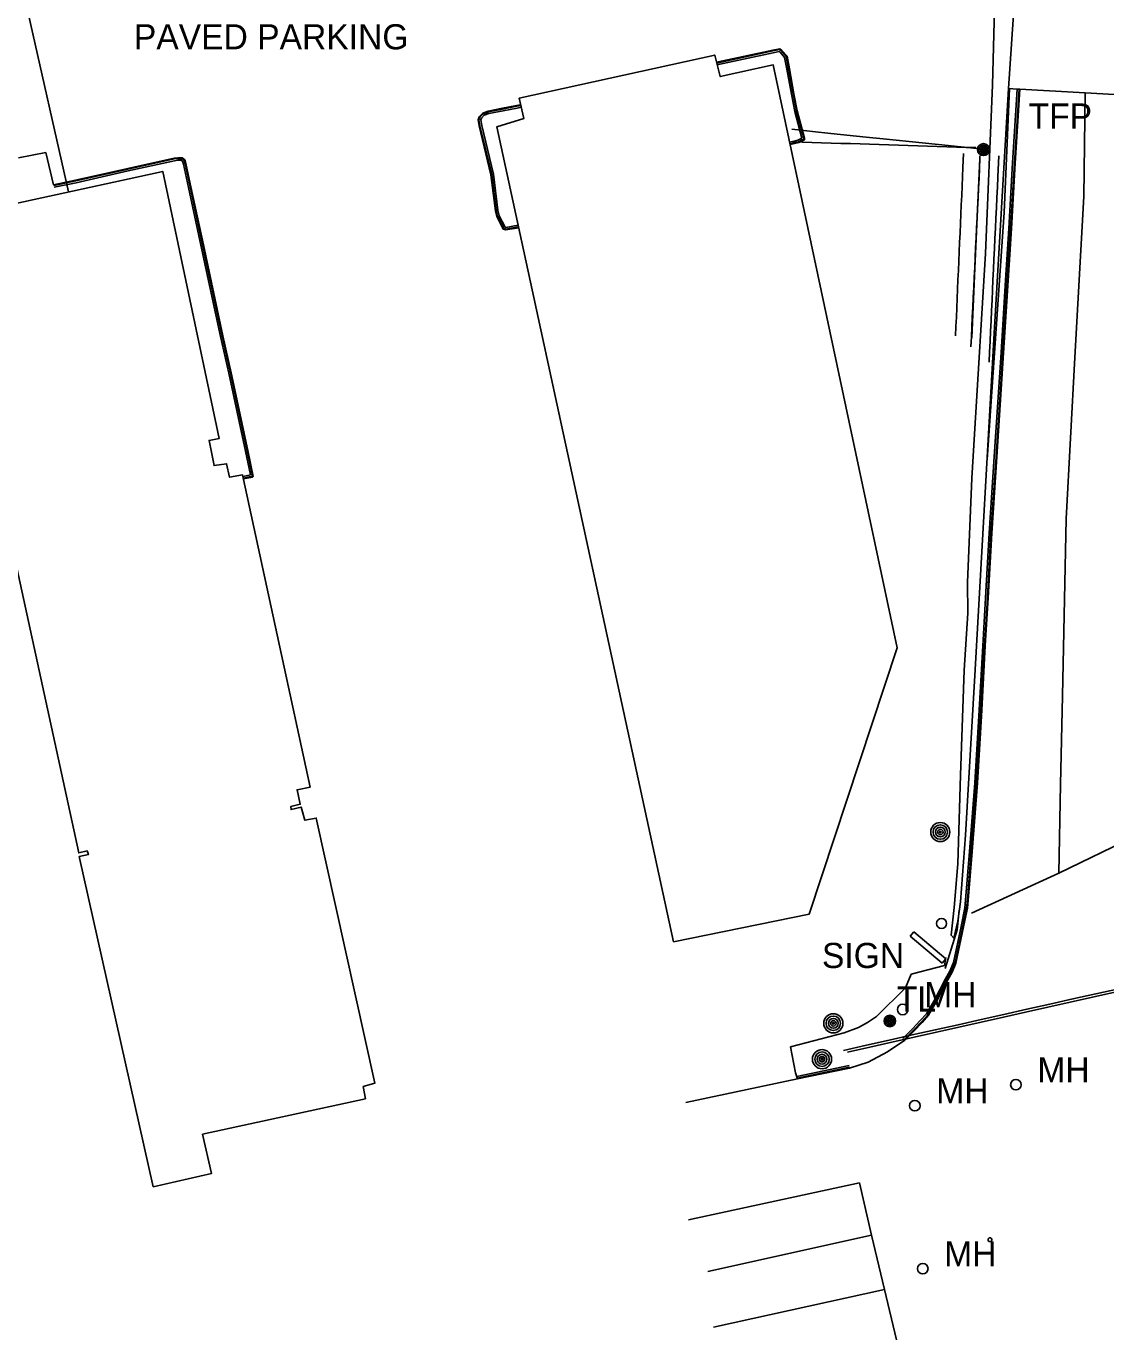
# Model space of a CAD drawing. Extents: x 368532 to 392481, y 10654822 to 10676899.
# Drawn here: x 388899.6 to 389114.3, y 10658424.6 to 10658686 of the extents above; entities that cross this region are included whole.
import ezdxf

# ---------------------------------------------------------------- set-up
doc = ezdxf.new("R2010")
doc.units = 0
for name, color, linetype in [('p_bridge deck', 7, 'Continuous'), ('p_Catenary', 7, 'Continuous'), ('p_dtm obscured area', 7, 'Continuous'), ('p_road - paved curb', 7, 'Continuous'), ('p_road conc barrier', 7, 'Continuous'), ('p_road general road feature', 7, 'Continuous'), ('p_road paint stripe', 7, 'Continuous'), ('p_structure building', 7, 'Continuous'), ('p_structure fence', 7, 'Continuous'), ('p_structure sign', 7, 'Continuous'), ('p_structure unidentified', 7, 'Continuous'), ('p_utility general pole', 7, 'Continuous'), ('p_utility guy anchor', 7, 'Continuous'), ('p_utility_manhole', 7, 'Continuous')]:
    doc.layers.add(name, color=color, linetype=linetype)

msp = doc.modelspace()

# ---------------------------------------------------------------- linework, layer by layer
at = {"layer": 'p_bridge deck'}
msp.add_lwpolyline([(389160.66, 10658669.93), (389156.99, 10658670.19), (389156.64, 10658670.21), (389156.49, 10658670.22), (389142.17, 10658670.95), (389128.67, 10658671.73), (389128.52, 10658671.74), (389128.17, 10658671.77), (389124.74, 10658671.92), (389124.39, 10658671.94), (389124.24, 10658671.95), (389110.23, 10658672.75), (389097.26, 10658673.45), (389097.11, 10658673.46), (389096.76, 10658673.48), (389095.01, 10658673.59), (389098.58, 10658726.65), (389102.84, 10658797.19), (389110.12, 10658914.68), (389115.15, 10658995.53), (389120.98, 10659092.62), (389128.29, 10659186.28), (389130.45, 10659212.42), (389157.15, 10659541.92)], dxfattribs=at)
at = {"layer": 'p_Catenary'}
for points in [[(389051.91, 10658665.48), (389053.78, 10658665.28), (389056.01, 10658665.05), (389059.64, 10658664.67), (389066.7, 10658663.94), (389070.08, 10658663.59), (389075.23, 10658663.06), (389081.05, 10658662.45), (389088.7, 10658661.66)], [(389088.48, 10658661.82), (389086.56, 10658661.88), (389084.65, 10658661.94), (389082.73, 10658662), (389080.81, 10658662.07), (389078.89, 10658662.13), (389076.97, 10658662.19), (389075.06, 10658662.25), (389073.14, 10658662.31), (389071.22, 10658662.37), (389069.3, 10658662.43), (389067.38, 10658662.49), (389065.47, 10658662.55), (389063.55, 10658662.62), (389061.63, 10658662.68), (389059.71, 10658662.74), (389057.8, 10658662.8), (389055.88, 10658662.86), (389053.96, 10658662.92), (389052.04, 10658662.98)], [(389084.47, 10658624.35), (389084.55, 10658626.21), (389084.63, 10658628.07), (389084.71, 10658629.94), (389084.79, 10658631.8), (389084.87, 10658633.66), (389084.96, 10658635.53), (389085.04, 10658637.39), (389085.12, 10658639.25), (389085.2, 10658641.12), (389085.28, 10658642.98), (389085.36, 10658644.85), (389085.44, 10658646.71), (389085.52, 10658648.57), (389085.6, 10658650.44), (389085.69, 10658652.3), (389085.77, 10658654.16), (389085.85, 10658656.03), (389085.93, 10658657.89), (389086.05, 10658660.68)], [(389087.52, 10658622.19), (389087.62, 10658624.16), (389087.71, 10658626.13), (389087.81, 10658628.1), (389087.9, 10658630.08), (389088, 10658632.05), (389088.09, 10658634.02), (389088.19, 10658635.99), (389088.28, 10658637.97), (389088.38, 10658639.94), (389088.47, 10658641.91), (389088.57, 10658643.88), (389088.66, 10658645.86), (389088.76, 10658647.83), (389088.85, 10658649.8), (389088.95, 10658651.77), (389089.04, 10658653.75), (389089.14, 10658655.72), (389089.23, 10658657.69), (389089.33, 10658659.67)], [(389087.73, 10658623.99), (389088.33, 10658637.82), (389089.28, 10658659.58), (389089.3, 10658660.22)], [(389093.11, 10658660.22), (389092.91, 10658656.01), (389092.81, 10658653.97), (389092.71, 10658651.92), (389092.61, 10658649.87), (389092.51, 10658647.82), (389092.41, 10658645.78), (389092.32, 10658643.73), (389092.22, 10658641.68), (389092.12, 10658639.63), (389092.02, 10658637.59), (389091.92, 10658635.54), (389091.83, 10658633.49), (389091.73, 10658631.45), (389091.63, 10658629.4), (389091.53, 10658627.35), (389091.43, 10658625.3), (389091.34, 10658623.26), (389091.24, 10658621.21), (389091.14, 10658619.16)], [(389062.16, 10658482.2), (389066.73, 10658483.22), (389071.29, 10658484.24), (389075.85, 10658485.27), (389080.42, 10658486.29), (389084.98, 10658487.31), (389089.55, 10658488.34), (389094.11, 10658489.36), (389098.68, 10658490.38), (389103.24, 10658491.41), (389107.81, 10658492.43), (389112.37, 10658493.45), (389116.93, 10658494.48)], [(389062.97, 10658481.82), (389067.4, 10658482.82), (389071.83, 10658483.82), (389076.26, 10658484.82), (389080.69, 10658485.82), (389085.12, 10658486.82), (389089.55, 10658487.82), (389093.98, 10658488.82), (389098.41, 10658489.82), (389102.84, 10658490.82), (389107.27, 10658491.82), (389111.7, 10658492.82), (389116.13, 10658493.82)]]:
    msp.add_lwpolyline(points, dxfattribs=at)
at = {"layer": 'p_dtm obscured area'}
for points in [[(389092.21, 10658626.05), (389088.34, 10658556.81), (389086.46, 10658525), (389085.47, 10658511.74), (389084.9, 10658507.93), (389084.11, 10658504.51), (389083.6, 10658505.11), (389084.21, 10658510.62), (389084.9, 10658519.3), (389085.44, 10658536.94), (389086.19, 10658557.86), (389086.93, 10658569.17), (389086.86, 10658575.28), (389087.73, 10658596.07), (389088.27, 10658604.83), (389090.41, 10658640.74), (389091.81, 10658674.34), (389092.89, 10658714.5)], [(389158.35, 10658642.68), (389160.66, 10658669.93), (389156.99, 10658670.19), (389156.64, 10658670.21), (389156.49, 10658670.22), (389142.17, 10658670.95), (389128.67, 10658671.73), (389128.52, 10658671.74), (389128.17, 10658671.77), (389124.74, 10658671.92), (389124.39, 10658671.94), (389124.24, 10658671.95), (389110.23, 10658672.75), (389097.26, 10658673.45), (389097.11, 10658673.46), (389096.76, 10658673.48), (389095.01, 10658673.59), (389092.21, 10658626.05)]]:
    msp.add_lwpolyline(points, dxfattribs=at)
at = {"layer": 'p_road - paved curb'}
for p, q in [((389096.76, 10658673.48), (389095.83, 10658658.77)), ((389097.11, 10658673.46), (389096.18, 10658658.75)), ((389097.26, 10658673.45), (389096.33, 10658658.74)), ((389095.83, 10658658.77), (389095.07, 10658645.74)), ((389096.18, 10658658.75), (389095.42, 10658645.72)), ((389096.33, 10658658.74), (389095.57, 10658645.71)), ((389095.07, 10658645.74), (389094.41, 10658635.44)), ((389095.42, 10658645.72), (389094.76, 10658635.42)), ((389095.57, 10658645.71), (389094.91, 10658635.41)), ((389094.41, 10658635.44), (389093.53, 10658621.06)), ((389094.76, 10658635.42), (389093.88, 10658621.04)), ((389094.91, 10658635.41), (389094.03, 10658621.03)), ((389093.53, 10658621.06), (389092.17, 10658600.32)), ((389093.88, 10658621.04), (389092.52, 10658600.3)), ((389094.03, 10658621.03), (389092.67, 10658600.29)), ((389092.17, 10658600.32), (389091.17, 10658585.14)), ((389092.52, 10658600.3), (389091.52, 10658585.12)), ((389092.67, 10658600.29), (389091.67, 10658585.11)), ((389091.17, 10658585.14), (389090.46, 10658572.27)), ((389091.52, 10658585.12), (389090.81, 10658572.25)), ((389091.67, 10658585.11), (389090.96, 10658572.24)), ((389090.46, 10658572.27), (389089.87, 10658562.73)), ((389090.81, 10658572.25), (389090.22, 10658562.71)), ((389090.96, 10658572.24), (389090.37, 10658562.7)), ((389089.87, 10658562.73), (389089.11, 10658548.75)), ((389090.22, 10658562.71), (389089.46, 10658548.73)), ((389090.37, 10658562.7), (389089.61, 10658548.72)), ((389089.11, 10658548.75), (389088.31, 10658535.46)), ((389089.46, 10658548.73), (389088.66, 10658535.44)), ((389089.61, 10658548.72), (389088.81, 10658535.43)), ((389088.31, 10658535.46), (389087.25, 10658521.79)), ((389088.66, 10658535.44), (389087.6, 10658521.76)), ((389088.81, 10658535.43), (389087.75, 10658521.75)), ((389087.25, 10658521.79), (389086.47, 10658512.11)), ((389087.6, 10658521.76), (389086.82, 10658512.08)), ((389087.75, 10658521.75), (389086.97, 10658512.07)), ((389086.33, 10658510.6), (389085.57, 10658506.87)), ((389086.68, 10658510.55), (389085.91, 10658506.8)), ((389086.83, 10658510.53), (389086.06, 10658506.77)), ((389086.47, 10658512.11), (389086.33, 10658510.6)), ((389086.82, 10658512.08), (389086.68, 10658510.55)), ((389086.97, 10658512.07), (389086.83, 10658510.53)), ((389085.57, 10658506.87), (389084.06, 10658499.71)), ((389085.91, 10658506.8), (389084.4, 10658499.6)), ((389086.06, 10658506.77), (389084.54, 10658499.55)), ((389083.32, 10658497.99), (389082.47, 10658496.47)), ((389083.63, 10658497.84), (389082.78, 10658496.3)), ((389083.77, 10658497.77), (389082.91, 10658496.23)), ((389084.06, 10658499.71), (389083.32, 10658497.99)), ((389084.4, 10658499.6), (389083.63, 10658497.84)), ((389084.54, 10658499.55), (389083.77, 10658497.77)), ((389082.47, 10658496.47), (389080.32, 10658492.32)), ((389082.78, 10658496.3), (389080.63, 10658492.15)), ((389082.91, 10658496.23), (389080.76, 10658492.08)), ((389080.32, 10658492.32), (389078.67, 10658489.49)), ((389080.63, 10658492.15), (389078.96, 10658489.29)), ((389080.76, 10658492.08), (389079.08, 10658489.2)), ((389078.67, 10658489.49), (389077.45, 10658488.12)), ((389077.45, 10658488.12), (389075.93, 10658486.52)), ((389077.71, 10658487.88), (389076.18, 10658486.27)), ((389077.82, 10658487.78), (389076.29, 10658486.17)), ((389078.96, 10658489.29), (389077.71, 10658487.88)), ((389079.08, 10658489.2), (389077.82, 10658487.78)), ((389074.36, 10658484.24), (389070.96, 10658481.89)), ((389075.93, 10658486.52), (389074.01, 10658484.59)), ((389076.18, 10658486.27), (389074.25, 10658484.35)), ((389076.29, 10658486.17), (389074.36, 10658484.24)), ((389070.96, 10658481.89), (389067.1, 10658479.87)), ((389063.28, 10658479.18), (389052.91, 10658477.03)), ((389067.1, 10658479.87), (389063.38, 10658478.69)), ((389053.01, 10658476.54), (389030.79, 10658471.85)), ((389063.35, 10658478.84), (389052.98, 10658476.69)), ((389063.38, 10658478.69), (389053.01, 10658476.54))]:
    msp.add_line(p, q, dxfattribs=at)
at = {"layer": 'p_road conc barrier'}
for p, q in [((389094.13, 10658648.91), (389095.2, 10658673.58)), ((389090.74, 10658599.75), (389094.13, 10658648.91)), ((389084.81, 10658506.16), (389085.22, 10658510.09)), ((389082.4, 10658498.48), (389084.81, 10658506.16))]:
    msp.add_line(p, q, dxfattribs=at)
at = {"layer": 'p_road general road feature'}
for p, q in [((389037.24, 10658678.87), (389048.11, 10658681.21)), ((389037.27, 10658678.72), (389048.14, 10658681.06)), ((389037.35, 10658678.38), (389048.21, 10658680.72)), ((389048.11, 10658681.21), (389049.51, 10658681.5)), ((389048.14, 10658681.06), (389049.47, 10658681.34)), ((389048.21, 10658680.72), (389049.39, 10658680.96)), ((389049.39, 10658680.96), (389049.6, 10658680.8)), ((389049.47, 10658681.34), (389049.84, 10658681.06)), ((389049.51, 10658681.5), (389049.94, 10658681.17)), ((389049.6, 10658680.8), (389050.48, 10658679.79)), ((389049.84, 10658681.06), (389050.81, 10658679.95)), ((389049.94, 10658681.17), (389050.95, 10658680.02)), ((389036.94, 10658678.81), (389037.24, 10658678.87)), ((389036.98, 10658678.66), (389037.27, 10658678.72)), ((389037.06, 10658678.32), (389037.35, 10658678.38)), ((389050.48, 10658679.79), (389050.93, 10658677.41)), ((389050.81, 10658679.95), (389051.27, 10658677.47)), ((389050.95, 10658680.02), (389051.42, 10658677.5)), ((389050.93, 10658677.41), (389051.82, 10658672.44)), ((389051.27, 10658677.47), (389052.16, 10658672.5)), ((389051.42, 10658677.5), (389052.31, 10658672.53)), ((389051.82, 10658672.44), (389052.48, 10658669.02)), ((389052.16, 10658672.5), (389052.82, 10658669.1)), ((389052.31, 10658672.53), (389052.97, 10658669.13)), ((388994.35, 10658669.65), (388997.16, 10658670.2)), ((388994.38, 10658669.5), (388997.19, 10658670.05)), ((388997.16, 10658670.2), (388997.94, 10658670.37)), ((388997.19, 10658670.05), (388997.97, 10658670.22)), ((388997.26, 10658669.71), (388998.05, 10658669.88)), ((388989.51, 10658667.39), (388989.7, 10658667.96)), ((388989.72, 10658666.16), (388989.51, 10658667.39)), ((388989.66, 10658667.38), (388989.83, 10658667.88)), ((388989.87, 10658666.19), (388989.66, 10658667.38)), ((388989.7, 10658667.96), (388990.45, 10658668.71)), ((388989.83, 10658667.88), (388990.53, 10658668.58)), ((388990.02, 10658667.35), (388990.14, 10658667.69)), ((388990.21, 10658666.26), (388990.02, 10658667.35)), ((388990.14, 10658667.69), (388990.72, 10658668.27)), ((388990.45, 10658668.71), (388991.53, 10658669.07)), ((388990.53, 10658668.58), (388991.57, 10658668.92)), ((388990.72, 10658668.27), (388991.66, 10658668.59)), ((388991.53, 10658669.07), (388994.35, 10658669.65)), ((388991.57, 10658668.92), (388994.38, 10658669.5)), ((388991.66, 10658668.59), (388994.45, 10658669.16)), ((388994.45, 10658669.16), (388997.26, 10658669.71)), ((389052.48, 10658669.02), (389053.91, 10658663.71)), ((389052.82, 10658669.1), (389054.26, 10658663.7)), ((389052.97, 10658669.13), (389054.41, 10658663.72)), ((388992.05, 10658656.44), (388989.72, 10658666.16)), ((388992.2, 10658656.47), (388989.87, 10658666.19)), ((388992.54, 10658656.56), (388990.21, 10658666.26)), ((389053.11, 10658663.3), (389051.48, 10658662.92)), ((389053.23, 10658662.97), (389051.55, 10658662.58)), ((389053.28, 10658662.83), (389051.58, 10658662.43)), ((389053.91, 10658663.71), (389053.11, 10658663.3)), ((389054.25, 10658663.49), (389053.23, 10658662.97)), ((389054.4, 10658663.4), (389053.28, 10658662.83)), ((389054.26, 10658663.7), (389054.25, 10658663.49)), ((389054.41, 10658663.72), (389054.4, 10658663.4)), ((388898.07, 10658659.81), (388903.51, 10658660.85)), ((388903.51, 10658660.85), (388905.05, 10658654.43)), ((388919.8, 10658657.7), (388929.03, 10658659.72)), ((388919.83, 10658657.55), (388929.06, 10658659.57)), ((388929.03, 10658659.72), (388929.74, 10658659.82)), ((388929.06, 10658659.57), (388929.75, 10658659.67)), ((388929.12, 10658659.23), (388929.78, 10658659.32)), ((388929.74, 10658659.82), (388930.61, 10658659.82)), ((388929.75, 10658659.67), (388930.56, 10658659.67)), ((388929.78, 10658659.32), (388930.44, 10658659.32)), ((388930.44, 10658659.32), (388930.71, 10658659.11)), ((388930.56, 10658659.67), (388931.02, 10658659.31)), ((388930.61, 10658659.82), (388931.15, 10658659.4)), ((388931.02, 10658659.31), (388931.2, 10658658.64)), ((388931.15, 10658659.4), (388931.35, 10658658.68)), ((388909.43, 10658655.34), (388919.8, 10658657.7)), ((388909.46, 10658655.19), (388919.83, 10658657.55)), ((388909.54, 10658654.85), (388919.91, 10658657.21)), ((388919.91, 10658657.21), (388929.12, 10658659.23)), ((388930.71, 10658659.11), (388930.86, 10658658.56)), ((388930.86, 10658658.56), (388931.88, 10658653.92)), ((388931.2, 10658658.64), (388932.22, 10658654)), ((388931.35, 10658658.68), (388932.37, 10658654.03)), ((388905.05, 10658654.43), (388909.43, 10658655.34)), ((388905.08, 10658654.28), (388909.46, 10658655.19)), ((388905.15, 10658653.94), (388909.54, 10658654.85)), ((388992.93, 10658649.28), (388992.05, 10658656.44)), ((388993.08, 10658649.31), (388992.2, 10658656.47)), ((388993.42, 10658649.39), (388992.54, 10658656.56)), ((388931.88, 10658653.92), (388934.36, 10658642.4)), ((388932.22, 10658654), (388934.7, 10658642.48)), ((388932.37, 10658654.03), (388934.85, 10658642.51)), ((388993.19, 10658648.1), (388992.93, 10658649.28)), ((388993.33, 10658648.15), (388993.08, 10658649.31)), ((388993.66, 10658648.27), (388993.42, 10658649.39)), ((388994.5, 10658645.63), (388993.19, 10658648.1)), ((388994.61, 10658645.75), (388993.33, 10658648.15)), ((388994.86, 10658646.02), (388993.66, 10658648.27)), ((388997.47, 10658646.39), (388994.99, 10658645.96)), ((388994.93, 10658645.44), (388994.5, 10658645.63)), ((388994.95, 10658645.6), (388994.61, 10658645.75)), ((388994.99, 10658645.96), (388994.86, 10658646.02)), ((388997.58, 10658645.9), (388994.93, 10658645.44)), ((388997.54, 10658646.05), (388994.95, 10658645.6)), ((388934.36, 10658642.4), (388938.25, 10658624.25)), ((388934.7, 10658642.48), (388938.59, 10658624.33)), ((388934.85, 10658642.51), (388938.74, 10658624.36)), ((388938.25, 10658624.25), (388939.89, 10658616.92)), ((388938.59, 10658624.33), (388940.23, 10658617)), ((388938.74, 10658624.36), (388940.38, 10658617.03)), ((388939.89, 10658616.92), (388943.2, 10658601.45)), ((388940.23, 10658617), (388943.54, 10658601.52)), ((388940.38, 10658617.03), (388943.69, 10658601.55)), ((388943.2, 10658601.45), (388944.19, 10658596.71)), ((388943.54, 10658601.52), (388944.59, 10658596.45)), ((388943.69, 10658601.55), (388944.76, 10658596.39)), ((388944.19, 10658596.71), (388942.73, 10658596.39)), ((388944.57, 10658596.43), (388942.8, 10658596.05)), ((388944.63, 10658596.29), (388942.83, 10658595.9)), ((388944.59, 10658596.45), (388944.57, 10658596.43)), ((388944.76, 10658596.39), (388944.63, 10658596.29)), ((389082.25, 10658499.08), (389082.54, 10658500.66)), ((389074.5, 10658494.67), (389075.65, 10658497.39)), ((389075.65, 10658497.39), (389082.25, 10658499.08)), ((389068.78, 10658488.95), (389074.5, 10658494.67)), ((389065.18, 10658486.79), (389066.99, 10658487.72)), ((389066.99, 10658487.72), (389068.78, 10658488.95)), ((389051.62, 10658482.91), (389062.33, 10658485.72)), ((389062.33, 10658485.72), (389065.18, 10658486.79)), ((389052.63, 10658477.77), (389051.62, 10658482.91)), ((389053.01, 10658476.54), (389052.63, 10658477.77))]:
    msp.add_line(p, q, dxfattribs=at)
at = {"layer": 'p_road paint stripe'}
for p, q in [((389110.23, 10658672.75), (389109.96, 10658652.11)), ((389109.96, 10658652.11), (389108.22, 10658620.04)), ((389108.22, 10658620.04), (389106.47, 10658587.96)), ((389106.47, 10658587.96), (389105.74, 10658552.72)), ((389105.74, 10658552.72), (389105.37, 10658535.1)), ((389105.37, 10658535.1), (389105, 10658517.48)), ((389120.06, 10658524.78), (389105, 10658517.48)), ((389105, 10658517.48), (389087.66, 10658509.54)), ((389065.36, 10658455.86), (389031.37, 10658448.51)), ((389065.36, 10658455.86), (389067.74, 10658445.45)), ((389067.74, 10658445.45), (389035.21, 10658438.22)), ((389067.74, 10658445.45), (389070.31, 10658434.63)), ((389070.31, 10658434.63), (389036.35, 10658427.15)), ((389070.31, 10658434.63), (389072.72, 10658424.63))]:
    msp.add_line(p, q, dxfattribs=at)
at = {"layer": 'p_structure building'}
msp.add_lwpolyline([(389028.35, 10658503.77), (388993.23, 10658665.98), (388998.58, 10658667.59), (388997.64, 10658671.66), (389036.58, 10658680.25), (389037.66, 10658675.95), (389048.21, 10658678.27), (389072.88, 10658562.32), (389055.38, 10658509.31)], close=True, dxfattribs=at)
msp.add_lwpolyline([(388883.16, 10658647.62), (388926.76, 10658657.11), (388937.98, 10658603.94), (388935.99, 10658603.56), (388936.97, 10658598.55), (388939.46, 10658598.93), (388940.07, 10658596.23), (388942.66, 10658596.72), (388956.08, 10658534.6), (388953.5, 10658534.07), (388954.11, 10658531.19), (388952.27, 10658530.75), (388952.29, 10658530.12), (388954.29, 10658530.6), (388955.06, 10658527.99), (388957.3, 10658528.44), (388968.96, 10658475.69), (388966.64, 10658475), (388967.09, 10658472.58), (388934.69, 10658465.52), (388936.45, 10658457.68), (388924.89, 10658455.07), (388910.15, 10658520.75), (388911.99, 10658521.15), (388911.72, 10658521.9), (388910.06, 10658521.5), (388895.31, 10658589.48)], dxfattribs=at)
at = {"layer": 'p_structure fence'}
msp.add_line((388899.98, 10658688.6), (388908, 10658653.02), dxfattribs=at)
at = {"layer": 'p_structure sign'}
for p, q in [((389075.45, 10658504.91), (389076.2, 10658505.8)), ((389076.2, 10658505.8), (389082.56, 10658500.45)), ((389081.82, 10658499.56), (389075.45, 10658504.91)), ((389082.56, 10658500.45), (389081.82, 10658499.56))]:
    msp.add_line(p, q, dxfattribs=at)
at = {"layer": 'p_structure unidentified'}
msp.add_circle((389091.32, 10658444.53), 0.375, dxfattribs=at)
at = {"layer": 'p_utility general pole'}
for centre, radius in [((389090.03, 10658661.44), 1.19), ((389090.03, 10658661.44), 0.901), ((389090.03, 10658661.44), 0.608), ((389090.03, 10658661.44), 0.337), ((389090.03, 10658661.44), 0.12), ((389081.44, 10658525.65), 1.9), ((389081.44, 10658525.65), 1.44), ((389081.44, 10658525.65), 0.973), ((389081.44, 10658525.65), 0.539), ((389081.44, 10658525.65), 0.192), ((389060.16, 10658487.59), 1.9), ((389060.16, 10658487.59), 1.44), ((389060.16, 10658487.59), 0.973), ((389060.16, 10658487.59), 0.539), ((389060.16, 10658487.59), 0.192), ((389071.4, 10658488.05), 1.14), ((389071.4, 10658488.05), 0.865), ((389071.4, 10658488.05), 0.584), ((389071.4, 10658488.05), 0.323), ((389071.4, 10658488.05), 0.115), ((389057.91, 10658480.45), 1.9), ((389057.91, 10658480.45), 1.44), ((389057.91, 10658480.45), 0.973), ((389057.91, 10658480.45), 0.539), ((389057.91, 10658480.45), 0.192)]:
    msp.add_circle(centre, radius, dxfattribs=at)
at = {"layer": 'p_utility guy anchor'}
msp.add_circle((389081.69, 10658507.46), 1, dxfattribs=at)
at = {"layer": 'p_utility_manhole'}
for centre in [(389073.96, 10658490.34), (389096.48, 10658475.38), (389076.37, 10658471.2), (389077.95, 10658438.78)]:
    msp.add_circle(centre, 1.05, dxfattribs=at)

# ---------------------------------------------------------------- texts
at = {"layer": 'p_road general road feature'}
msp.add_text(' PAVED PARKING', height=5, dxfattribs=at).set_placement((388919.17, 10658681.38))
at = {"layer": 'p_structure sign'}
msp.add_text(' SIGN', height=5, dxfattribs=at).set_placement((389056.04, 10658498.59))
at = {"layer": 'p_utility general pole'}
for s, p in [('TFP', (389099.01, 10658665.62)), ('TL', (389072.78, 10658489.93))]:
    msp.add_text(s, height=5, dxfattribs=at).set_placement(p)
at = {"layer": 'p_utility_manhole'}
for p in [(389078.23, 10658490.8), (389100.75, 10658475.85), (389080.64, 10658471.67), (389082.22, 10658439.24)]:
    msp.add_text('MH', height=5, dxfattribs=at).set_placement(p)

doc.saveas('drawing.dxf')
